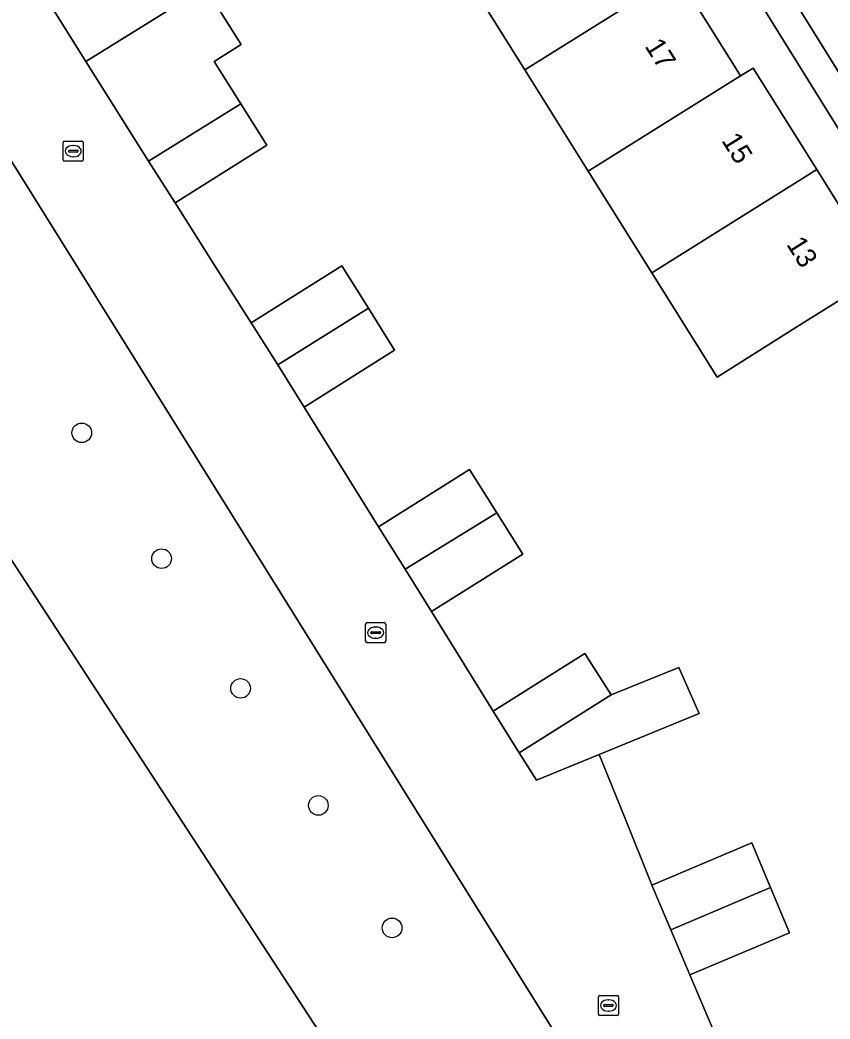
# Model space of a CAD drawing. Extents: x 157767 to 159172, y 387839 to 389425.
# Drawn here: x 158671.8 to 158712.2, y 388438.35 to 388488.15 of the extents above; entities that cross this region are included whole.
import ezdxf

# ---------------------------------------------------------------- set-up
doc = ezdxf.new("R2010")
doc.units = 0
for name, color, linetype in [('IMGEO_Boom', 7, 'Continuous'), ('IMGEO_Erf', 7, 'Continuous'), ('IMGEO_Groenvoorziening', 7, 'Continuous'), ('IMGEO_Kolk', 7, 'Continuous'), ('IMGEO_Pand', 7, 'Continuous'), ('IMGEO_Pand_nummerreeks', 7, 'Continuous'), ('IMGEO_Parkeervlak_open', 7, 'Continuous'), ('IMGEO_Rijbaan_lokaal_open', 7, 'Continuous'), ('IMGEO_Voetpad_open', 7, 'Continuous')]:
    doc.layers.add(name, color=color, linetype=linetype)

msp = doc.modelspace()

# ---------------------------------------------------------------- linework, layer by layer
at = {"layer": 'IMGEO_Boom'}
for centre in [(158674.886, 388467.573), (158678.865, 388461.298), (158682.805, 388454.833), (158686.683, 388448.996), (158690.358, 388442.894)]:
    msp.add_circle(centre, 0.489, dxfattribs=at)
at = {"layer": 'IMGEO_Erf'}
for points in [[(158728.407, 388438.177), (158735.658, 388441.25), (158737.528, 388445.773), (158736.406, 388448.418), (158723.349, 388479.211), (158716.543, 388476.407), (158701.874, 388500)], [(158704.566, 388490.422), (158707.675, 388485.452), (158707.732, 388485.361), (158708.367, 388485.758), (158711.534, 388480.697), (158714.785, 388475.502), (158710.547, 388472.85), (158706.561, 388470.355), (158703.306, 388475.554), (158700.138, 388480.614), (158696.97, 388485.674), (158693.802, 388490.734)], [(158681.033, 388489.792), (158682.834, 388486.928), (158681.492, 388486.085), (158682.821, 388483.971), (158684.117, 388481.91), (158679.541, 388479.033), (158681.472, 388475.985), (158683.338, 388473.058), (158687.847, 388475.892), (158689.175, 388473.779), (158690.487, 388471.692), (158685.979, 388468.858), (158689.678, 388462.884), (158694.225, 388465.742), (158695.578, 388463.589), (158696.877, 388461.523), (158692.331, 388458.665), (158695.393, 388453.696), (158699.975, 388456.577), (158701.278, 388454.505), (158704.657, 388455.873), (158705.676, 388453.578), (158700.679, 388451.533), (158701.94, 388448.424), (158703.298, 388445.074), (158703.316, 388445.03), (158708.292, 388447.128), (158709.229, 388444.904), (158710.178, 388442.653), (158705.202, 388440.555), (158707.969, 388434.048)]]:
    msp.add_lwpolyline(points, dxfattribs=at)
at = {"layer": 'IMGEO_Groenvoorziening'}
for points in [[(158668.062, 388486.42), (158666.961, 388485.733), (158666.864, 388485.888), (158650.996, 388473.359), (158642.419, 388467.188), (158635.107, 388461.928), (158663.614, 388416.031), (158671.172, 388420.747), (158672.737, 388418.353), (158676.136, 388420.464), (158696.569, 388433.156), (158699.967, 388435.267)], [(158664.766, 388471.346), (158648.022, 388460.407), (158670.967, 388425.285), (158687.711, 388436.224)], [(158664.766, 388471.346), (158687.711, 388436.224), (158670.967, 388425.285), (158648.022, 388460.407)]]:
    msp.add_lwpolyline(points, close=True, dxfattribs=at)
at = {"layer": 'IMGEO_Kolk'}
for p, q in [((158673.959, 388481.188), (158673.959, 388482.04)), ((158674.034, 388482.114), (158674.886, 388482.114)), ((158674.261, 388481.657), (158674.659, 388481.657)), ((158674.447, 388481.894), (158674.472, 388481.894)), ((158674.96, 388482.04), (158674.96, 388481.188)), ((158674.218, 388481.608), (158674.218, 388481.62)), ((158674.656, 388481.571), (158674.258, 388481.571)), ((158674.47, 388481.334), (158674.445, 388481.334)), ((158674.702, 388481.62), (158674.702, 388481.608)), ((158674.886, 388481.114), (158674.034, 388481.114)), ((158689.039, 388457.184), (158689.039, 388458.036)), ((158689.114, 388458.11), (158689.966, 388458.11)), ((158689.527, 388457.89), (158689.552, 388457.89)), ((158690.04, 388458.036), (158690.04, 388457.184)), ((158689.298, 388457.604), (158689.298, 388457.616)), ((158689.736, 388457.567), (158689.338, 388457.567)), ((158689.341, 388457.653), (158689.739, 388457.653)), ((158689.55, 388457.33), (158689.525, 388457.33)), ((158689.782, 388457.616), (158689.782, 388457.604)), ((158689.966, 388457.11), (158689.114, 388457.11)), ((158700.647, 388438.598), (158700.647, 388439.45)), ((158700.722, 388439.524), (158701.574, 388439.524)), ((158701.135, 388439.304), (158701.16, 388439.304)), ((158701.648, 388439.45), (158701.648, 388438.598)), ((158700.906, 388439.018), (158700.906, 388439.03)), ((158701.344, 388438.981), (158700.946, 388438.981)), ((158700.949, 388439.067), (158701.347, 388439.067)), ((158701.39, 388439.03), (158701.39, 388439.018)), ((158701.574, 388438.524), (158700.722, 388438.524)), ((158701.158, 388438.744), (158701.133, 388438.744))]:
    msp.add_line(p, q, dxfattribs=at)
for points in [[(158673.959, 388481.188), (158673.959, 388482.04)], [(158674.034, 388482.114), (158674.886, 388482.114)], [(158674.96, 388482.04), (158674.96, 388481.188)], [(158674.886, 388481.114), (158674.034, 388481.114)], [(158689.039, 388457.184), (158689.039, 388458.036)], [(158689.114, 388458.11), (158689.966, 388458.11)], [(158690.04, 388458.036), (158690.04, 388457.184)], [(158689.966, 388457.11), (158689.114, 388457.11)], [(158700.647, 388438.598), (158700.647, 388439.45)], [(158700.722, 388439.524), (158701.574, 388439.524)], [(158701.648, 388439.45), (158701.648, 388438.598)], [(158701.574, 388438.524), (158700.722, 388438.524)]]:
    msp.add_lwpolyline(points, dxfattribs=at)
for centre, radius, start, end in [((158674.036, 388482.038), 0.0765, 91.552, 178.448), ((158674.036, 388482.038), 0.0765, 91.552, 178.448), ((158674.258, 388481.617), 0.0403, 85.8775, 175.7526), ((158674.663, 388481.619), 0.0386, 1.7309, 96.639), ((158674.884, 388482.038), 0.0765, 1.552, 88.448), ((158674.884, 388482.038), 0.0765, 1.552, 88.448), ((158674.036, 388481.19), 0.0765, 181.552, 268.448), ((158674.036, 388481.19), 0.0765, 181.552, 268.448), ((158674.255, 388481.607), 0.0366, 178.938, 274.7102), ((158674.659, 388481.614), 0.043, 264.8664, 352.4533), ((158674.884, 388481.19), 0.0765, 271.552, 358.448), ((158674.884, 388481.19), 0.0765, 271.552, 358.448), ((158689.116, 388458.034), 0.0765, 91.552, 178.448), ((158689.116, 388458.034), 0.0765, 91.552, 178.448), ((158689.964, 388458.034), 0.0765, 1.552, 88.448), ((158689.964, 388458.034), 0.0765, 1.552, 88.448), ((158689.338, 388457.613), 0.0403, 85.8775, 175.7526), ((158689.335, 388457.603), 0.0366, 178.938, 274.7102), ((158689.739, 388457.61), 0.043, 264.8664, 352.4533), ((158689.743, 388457.615), 0.0386, 1.7309, 96.639), ((158689.116, 388457.186), 0.0765, 181.552, 268.448), ((158689.116, 388457.186), 0.0765, 181.552, 268.448), ((158689.964, 388457.186), 0.0765, 271.552, 358.448), ((158689.964, 388457.186), 0.0765, 271.552, 358.448), ((158700.724, 388439.448), 0.0765, 91.552, 178.448), ((158700.724, 388439.448), 0.0765, 91.552, 178.448), ((158701.572, 388439.448), 0.0765, 1.552, 88.448), ((158701.572, 388439.448), 0.0765, 1.552, 88.448), ((158700.946, 388439.027), 0.0403, 85.8775, 175.7526), ((158700.943, 388439.017), 0.0366, 178.938, 274.7102), ((158701.347, 388439.024), 0.043, 264.8664, 352.4533), ((158701.351, 388439.029), 0.0386, 1.7309, 96.639), ((158700.724, 388438.6), 0.0765, 181.552, 268.448), ((158700.724, 388438.6), 0.0765, 181.552, 268.448), ((158701.572, 388438.6), 0.0765, 271.552, 358.448), ((158701.572, 388438.6), 0.0765, 271.552, 358.448)]:
    msp.add_arc(centre, radius, start, end, dxfattribs=at)
for centre, major_axis, ratio, start_param, end_param in [((158674.446, 388481.614), (-0.387, 0.002), 0.722429, 4.712389, 7.853982), ((158674.471, 388481.614), (-0.39, 0.002), 0.717154, 1.570796, 4.712389), ((158689.526, 388457.61), (-0.387, 0.002), 0.722429, 4.712389, 7.853982), ((158689.551, 388457.61), (-0.39, 0.002), 0.717154, 1.570796, 4.712389), ((158701.134, 388439.024), (-0.387, 0.002), 0.722429, 4.712389, 7.853982), ((158701.159, 388439.024), (-0.39, 0.002), 0.717154, 1.570796, 4.712389)]:
    msp.add_ellipse(centre, major_axis=major_axis, ratio=ratio, start_param=start_param, end_param=end_param, dxfattribs=at)
at = {"layer": 'IMGEO_Pand'}
for points in [[(158696.97, 388485.674), (158704.566, 388490.422), (158701.4, 388495.483), (158693.802, 388490.734)], [(158676.48, 388494.17), (158671.816, 388491.331), (158675.089, 388486.076), (158681.033, 388489.792), (158679.187, 388492.729), (158677.852, 388491.916)], [(158707.732, 388485.361), (158707.675, 388485.452), (158704.566, 388490.422), (158696.97, 388485.674), (158700.138, 388480.614)], [(158682.821, 388483.971), (158681.492, 388486.085), (158682.834, 388486.928), (158681.033, 388489.792), (158675.089, 388486.076), (158678.22, 388481.117)], [(158711.534, 388480.697), (158708.367, 388485.758), (158707.732, 388485.361), (158700.138, 388480.614), (158703.306, 388475.554)], [(158684.117, 388481.91), (158682.821, 388483.971), (158678.22, 388481.117), (158679.541, 388479.033)], [(158711.534, 388480.697), (158703.306, 388475.554), (158706.561, 388470.355), (158710.547, 388472.85), (158714.785, 388475.502)], [(158689.175, 388473.779), (158687.847, 388475.892), (158683.338, 388473.058), (158684.658, 388470.959)], [(158689.175, 388473.779), (158684.658, 388470.959), (158685.979, 388468.858), (158690.487, 388471.692)], [(158691.004, 388460.775), (158695.578, 388463.589), (158694.225, 388465.742), (158689.678, 388462.884)], [(158691.004, 388460.775), (158692.331, 388458.665), (158696.877, 388461.523), (158695.578, 388463.589)], [(158701.278, 388454.505), (158699.975, 388456.577), (158695.393, 388453.696), (158696.694, 388451.627)], [(158704.657, 388455.873), (158701.278, 388454.505), (158696.694, 388451.627), (158697.556, 388450.255), (158700.679, 388451.533), (158705.676, 388453.578)], [(158709.229, 388444.904), (158708.292, 388447.128), (158703.316, 388445.03), (158704.259, 388442.792)], [(158709.229, 388444.904), (158704.259, 388442.792), (158705.202, 388440.555), (158710.178, 388442.653)]]:
    msp.add_lwpolyline(points, close=True, dxfattribs=at)
at = {"layer": 'IMGEO_Parkeervlak_open'}
msp.add_lwpolyline([(158700.463, 388508.32), (158698.957, 388507.412), (158703.636, 388500.002), (158717.118, 388478.329), (158718.743, 388479.02), (158705.692, 388500)], close=True, dxfattribs=at)
at = {"layer": 'IMGEO_Rijbaan_lokaal_open'}
for points in [[(158707.969, 388434.048), (158705.202, 388440.555), (158704.259, 388442.792), (158703.316, 388445.03), (158703.298, 388445.074), (158701.94, 388448.424), (158700.679, 388451.533), (158697.556, 388450.255), (158696.694, 388451.627), (158695.393, 388453.696), (158692.331, 388458.665), (158691.004, 388460.775), (158689.678, 388462.884), (158685.979, 388468.858), (158684.658, 388470.959), (158683.338, 388473.058), (158681.472, 388475.985), (158679.541, 388479.033), (158678.22, 388481.117), (158675.089, 388486.076), (158671.816, 388491.331)], [(158668.062, 388486.42), (158699.967, 388435.267)]]:
    msp.add_lwpolyline(points, dxfattribs=at)
at = {"layer": 'IMGEO_Voetpad_open'}
msp.add_lwpolyline([(158726.098, 388479.017), (158725.288, 388478.675), (158724.107, 388481.301), (158718.743, 388479.02), (158717.118, 388478.329), (158703.636, 388500.002), (158698.957, 388507.412), (158700.463, 388508.32), (158698.848, 388510.89), (158696.159, 388515.561), (158700.301, 388518.136), (158699.117, 388520.044), (158697.06, 388523.358), (158694.94, 388526.684), (158689.026, 388520.41), (158701.874, 388500), (158716.543, 388476.407), (158723.349, 388479.211), (158736.406, 388448.418), (158737.802, 388449.01), (158735.055, 388455.868), (158735.8, 388456.237)], close=True, dxfattribs=at)

# ---------------------------------------------------------------- texts
at = {"layer": 'IMGEO_Pand_nummerreeks'}
for s, rotation, p in [('17', 302.0281, (158702.931, 388486.851)), ('15', 302.0396, (158706.758, 388482.146)), ('13', 302.0377, (158709.996, 388476.972))]:
    msp.add_text(s, height=1, rotation=rotation, dxfattribs=at).set_placement(p)

doc.saveas('drawing.dxf')
